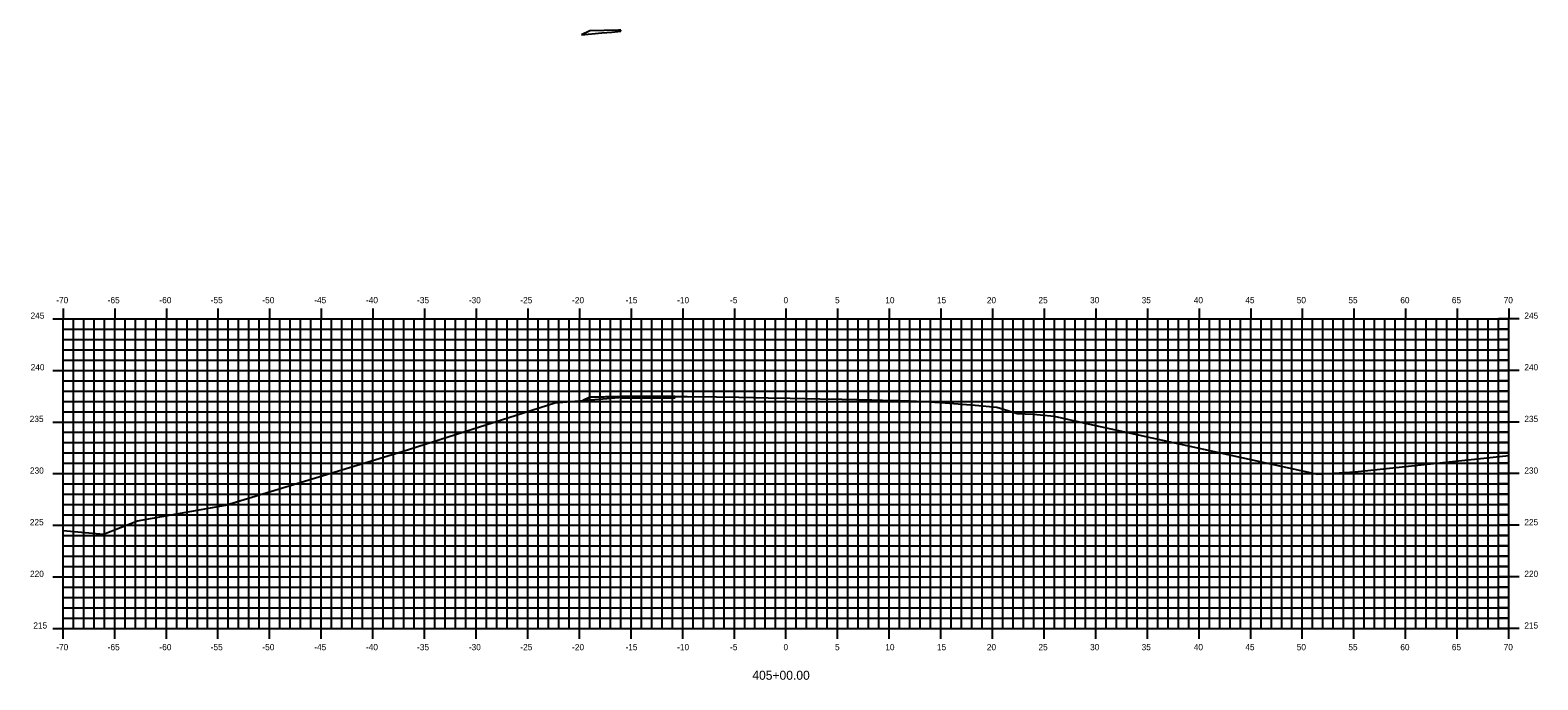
# Model space of a CAD drawing. Extents: x 1160718 to 1173142, y 616002 to 617630.
# Drawn here: x 1167436.7 to 1167582.7, y 617309.8 to 617372.7 of the extents above; entities that cross this region are included whole.
import ezdxf

# ---------------------------------------------------------------- set-up
doc = ezdxf.new("R2010")
doc.units = 0
doc.layers.add('_Construction', color=7, linetype='Continuous')

msp = doc.modelspace()

# ---------------------------------------------------------------- linework, layer by layer
at = {"layer": '_Construction'}
for p, q in [((1167493.63, 617372.66), (1167490.85, 617372.6)), ((1167493.85, 617372.66), (1167493.63, 617372.66)), ((1167493.85, 617372.56), (1167493.85, 617372.66)), ((1167439.85, 617345.72), (1167439.85, 617344.72)), ((1167444.85, 617345.72), (1167444.85, 617344.72)), ((1167449.85, 617345.72), (1167449.85, 617344.72)), ((1167454.85, 617345.72), (1167454.85, 617344.72)), ((1167459.85, 617345.72), (1167459.85, 617344.72)), ((1167464.85, 617345.72), (1167464.85, 617344.72)), ((1167469.85, 617345.72), (1167469.85, 617344.72)), ((1167474.85, 617345.72), (1167474.85, 617344.72)), ((1167479.85, 617345.72), (1167479.85, 617344.72)), ((1167484.85, 617345.72), (1167484.85, 617344.72)), ((1167489.85, 617345.72), (1167489.85, 617344.72)), ((1167494.85, 617345.72), (1167494.85, 617344.72)), ((1167499.85, 617345.72), (1167499.85, 617344.72)), ((1167504.85, 617345.72), (1167504.85, 617344.72)), ((1167509.85, 617345.72), (1167509.85, 617344.72)), ((1167514.85, 617345.72), (1167514.85, 617344.72)), ((1167519.85, 617345.72), (1167519.85, 617344.72)), ((1167524.85, 617345.72), (1167524.85, 617344.72)), ((1167529.85, 617345.72), (1167529.85, 617344.72)), ((1167534.85, 617345.72), (1167534.85, 617344.72)), ((1167539.85, 617345.72), (1167539.85, 617344.72)), ((1167544.85, 617345.72), (1167544.85, 617344.72)), ((1167549.85, 617345.72), (1167549.85, 617344.72)), ((1167554.85, 617345.72), (1167554.85, 617344.72)), ((1167559.85, 617345.72), (1167559.85, 617344.72)), ((1167564.85, 617345.72), (1167564.85, 617344.72)), ((1167569.85, 617345.72), (1167569.85, 617344.72)), ((1167574.85, 617345.72), (1167574.85, 617344.72)), ((1167579.85, 617345.72), (1167579.85, 617344.72)), ((1167438.85, 617344.72), (1167439.85, 617344.72)), ((1167439.85, 617344.72), (1167579.85, 617344.72)), ((1167439.85, 617314.72), (1167439.85, 617344.72)), ((1167439.85, 617314.72), (1167439.85, 617344.72)), ((1167439.85, 617344.72), (1167579.85, 617344.72)), ((1167439.85, 617343.72), (1167579.85, 617343.72)), ((1167439.85, 617343.72), (1167440.85, 617343.72)), ((1167440.85, 617314.72), (1167440.85, 617344.72)), ((1167441.85, 617314.72), (1167441.85, 617344.72)), ((1167442.85, 617314.72), (1167442.85, 617344.72)), ((1167443.85, 617314.72), (1167443.85, 617344.72)), ((1167444.85, 617314.72), (1167444.85, 617344.72)), ((1167445.85, 617314.72), (1167445.85, 617344.72)), ((1167446.85, 617314.72), (1167446.85, 617344.72)), ((1167447.85, 617314.72), (1167447.85, 617344.72)), ((1167448.85, 617314.72), (1167448.85, 617344.72)), ((1167449.85, 617314.72), (1167449.85, 617344.72)), ((1167450.85, 617314.72), (1167450.85, 617344.72)), ((1167451.85, 617314.72), (1167451.85, 617344.72)), ((1167452.85, 617314.72), (1167452.85, 617344.72)), ((1167453.85, 617314.72), (1167453.85, 617344.72)), ((1167454.85, 617314.72), (1167454.85, 617344.72)), ((1167455.85, 617314.72), (1167455.85, 617344.72)), ((1167456.85, 617314.72), (1167456.85, 617344.72)), ((1167457.85, 617314.72), (1167457.85, 617344.72)), ((1167458.85, 617314.72), (1167458.85, 617344.72)), ((1167459.85, 617314.72), (1167459.85, 617344.72)), ((1167460.85, 617314.72), (1167460.85, 617344.72)), ((1167461.85, 617314.72), (1167461.85, 617344.72)), ((1167462.85, 617314.72), (1167462.85, 617344.72)), ((1167463.85, 617314.72), (1167463.85, 617344.72)), ((1167464.85, 617314.72), (1167464.85, 617344.72)), ((1167465.85, 617314.72), (1167465.85, 617344.72)), ((1167466.85, 617314.72), (1167466.85, 617344.72)), ((1167467.85, 617314.72), (1167467.85, 617344.72)), ((1167468.85, 617314.72), (1167468.85, 617344.72)), ((1167469.85, 617314.72), (1167469.85, 617344.72)), ((1167470.85, 617314.72), (1167470.85, 617344.72)), ((1167471.85, 617314.72), (1167471.85, 617344.72)), ((1167472.85, 617314.72), (1167472.85, 617344.72)), ((1167473.85, 617314.72), (1167473.85, 617344.72)), ((1167474.85, 617314.72), (1167474.85, 617344.72)), ((1167475.85, 617314.72), (1167475.85, 617344.72)), ((1167476.85, 617314.72), (1167476.85, 617344.72)), ((1167477.85, 617314.72), (1167477.85, 617344.72)), ((1167478.85, 617314.72), (1167478.85, 617344.72)), ((1167479.85, 617314.72), (1167479.85, 617344.72)), ((1167480.85, 617314.72), (1167480.85, 617344.72)), ((1167481.85, 617314.72), (1167481.85, 617344.72)), ((1167482.85, 617314.72), (1167482.85, 617344.72)), ((1167483.85, 617314.72), (1167483.85, 617344.72)), ((1167484.85, 617314.72), (1167484.85, 617344.72)), ((1167485.85, 617314.72), (1167485.85, 617344.72)), ((1167486.85, 617314.72), (1167486.85, 617344.72)), ((1167487.85, 617314.72), (1167487.85, 617344.72)), ((1167488.85, 617314.72), (1167488.85, 617344.72)), ((1167489.85, 617314.72), (1167489.85, 617344.72)), ((1167490.85, 617314.72), (1167490.85, 617344.72)), ((1167491.85, 617314.72), (1167491.85, 617344.72)), ((1167492.85, 617314.72), (1167492.85, 617344.72)), ((1167493.85, 617314.72), (1167493.85, 617344.72)), ((1167494.85, 617314.72), (1167494.85, 617344.72)), ((1167495.85, 617314.72), (1167495.85, 617344.72)), ((1167496.85, 617314.72), (1167496.85, 617344.72)), ((1167497.85, 617314.72), (1167497.85, 617344.72)), ((1167498.85, 617314.72), (1167498.85, 617344.72)), ((1167499.85, 617314.72), (1167499.85, 617344.72)), ((1167500.85, 617314.72), (1167500.85, 617344.72)), ((1167501.85, 617314.72), (1167501.85, 617344.72)), ((1167502.85, 617314.72), (1167502.85, 617344.72)), ((1167503.85, 617314.72), (1167503.85, 617344.72)), ((1167504.85, 617314.72), (1167504.85, 617344.72)), ((1167505.85, 617314.72), (1167505.85, 617344.72)), ((1167506.85, 617314.72), (1167506.85, 617344.72)), ((1167507.85, 617314.72), (1167507.85, 617344.72)), ((1167508.85, 617314.72), (1167508.85, 617344.72)), ((1167509.85, 617314.72), (1167509.85, 617344.72)), ((1167510.85, 617314.72), (1167510.85, 617344.72)), ((1167511.85, 617314.72), (1167511.85, 617344.72)), ((1167512.85, 617314.72), (1167512.85, 617344.72)), ((1167513.85, 617314.72), (1167513.85, 617344.72)), ((1167514.85, 617314.72), (1167514.85, 617344.72)), ((1167515.85, 617314.72), (1167515.85, 617344.72)), ((1167516.85, 617314.72), (1167516.85, 617344.72)), ((1167517.85, 617314.72), (1167517.85, 617344.72)), ((1167518.85, 617314.72), (1167518.85, 617344.72)), ((1167519.85, 617314.72), (1167519.85, 617344.72)), ((1167520.85, 617314.72), (1167520.85, 617344.72)), ((1167521.85, 617314.72), (1167521.85, 617344.72)), ((1167522.85, 617314.72), (1167522.85, 617344.72)), ((1167523.85, 617314.72), (1167523.85, 617344.72)), ((1167524.85, 617314.72), (1167524.85, 617344.72)), ((1167525.85, 617314.72), (1167525.85, 617344.72)), ((1167526.85, 617314.72), (1167526.85, 617344.72)), ((1167527.85, 617314.72), (1167527.85, 617344.72)), ((1167528.85, 617314.72), (1167528.85, 617344.72)), ((1167529.85, 617314.72), (1167529.85, 617344.72)), ((1167530.85, 617314.72), (1167530.85, 617344.72)), ((1167531.85, 617314.72), (1167531.85, 617344.72)), ((1167532.85, 617314.72), (1167532.85, 617344.72)), ((1167533.85, 617314.72), (1167533.85, 617344.72)), ((1167534.85, 617314.72), (1167534.85, 617344.72)), ((1167535.85, 617314.72), (1167535.85, 617344.72)), ((1167536.85, 617314.72), (1167536.85, 617344.72)), ((1167537.85, 617314.72), (1167537.85, 617344.72)), ((1167538.85, 617314.72), (1167538.85, 617344.72)), ((1167539.85, 617314.72), (1167539.85, 617344.72)), ((1167540.85, 617314.72), (1167540.85, 617344.72)), ((1167541.85, 617314.72), (1167541.85, 617344.72)), ((1167542.85, 617314.72), (1167542.85, 617344.72)), ((1167543.85, 617314.72), (1167543.85, 617344.72)), ((1167544.85, 617314.72), (1167544.85, 617344.72)), ((1167545.85, 617314.72), (1167545.85, 617344.72)), ((1167546.85, 617314.72), (1167546.85, 617344.72)), ((1167547.85, 617314.72), (1167547.85, 617344.72)), ((1167548.85, 617314.72), (1167548.85, 617344.72)), ((1167549.85, 617314.72), (1167549.85, 617344.72)), ((1167550.85, 617314.72), (1167550.85, 617344.72)), ((1167551.85, 617314.72), (1167551.85, 617344.72)), ((1167552.85, 617314.72), (1167552.85, 617344.72)), ((1167553.85, 617314.72), (1167553.85, 617344.72)), ((1167554.85, 617314.72), (1167554.85, 617344.72)), ((1167555.85, 617314.72), (1167555.85, 617344.72)), ((1167556.85, 617314.72), (1167556.85, 617344.72)), ((1167557.85, 617314.72), (1167557.85, 617344.72)), ((1167558.85, 617314.72), (1167558.85, 617344.72)), ((1167559.85, 617314.72), (1167559.85, 617344.72)), ((1167560.85, 617314.72), (1167560.85, 617344.72)), ((1167561.85, 617314.72), (1167561.85, 617344.72)), ((1167562.85, 617314.72), (1167562.85, 617344.72)), ((1167563.85, 617314.72), (1167563.85, 617344.72)), ((1167564.85, 617314.72), (1167564.85, 617344.72)), ((1167565.85, 617314.72), (1167565.85, 617344.72)), ((1167566.85, 617314.72), (1167566.85, 617344.72)), ((1167567.85, 617314.72), (1167567.85, 617344.72)), ((1167568.85, 617314.72), (1167568.85, 617344.72)), ((1167569.85, 617314.72), (1167569.85, 617344.72)), ((1167570.85, 617314.72), (1167570.85, 617344.72)), ((1167571.85, 617314.72), (1167571.85, 617344.72)), ((1167572.85, 617314.72), (1167572.85, 617344.72)), ((1167573.85, 617314.72), (1167573.85, 617344.72)), ((1167574.85, 617314.72), (1167574.85, 617344.72)), ((1167575.85, 617314.72), (1167575.85, 617344.72)), ((1167576.85, 617314.72), (1167576.85, 617344.72)), ((1167577.85, 617314.72), (1167577.85, 617344.72)), ((1167578.85, 617314.72), (1167578.85, 617344.72)), ((1167580.85, 617344.72), (1167578.85, 617344.72)), ((1167579.85, 617343.72), (1167578.85, 617343.72)), ((1167579.85, 617314.72), (1167579.85, 617344.72)), ((1167579.85, 617314.72), (1167579.85, 617344.72)), ((1167439.85, 617342.72), (1167579.85, 617342.72)), ((1167439.85, 617342.72), (1167440.85, 617342.72)), ((1167579.85, 617342.72), (1167578.85, 617342.72)), ((1167439.85, 617341.72), (1167579.85, 617341.72)), ((1167439.85, 617341.72), (1167440.85, 617341.72)), ((1167439.85, 617340.72), (1167579.85, 617340.72)), ((1167439.85, 617340.72), (1167440.85, 617340.72)), ((1167579.85, 617341.72), (1167578.85, 617341.72)), ((1167579.85, 617340.72), (1167578.85, 617340.72)), ((1167438.85, 617339.72), (1167439.85, 617339.72)), ((1167439.85, 617339.72), (1167579.85, 617339.72)), ((1167580.85, 617339.72), (1167578.85, 617339.72)), ((1167439.85, 617338.72), (1167579.85, 617338.72)), ((1167439.85, 617338.72), (1167440.85, 617338.72)), ((1167439.85, 617337.72), (1167579.85, 617337.72)), ((1167439.85, 617337.72), (1167440.85, 617337.72)), ((1167579.85, 617338.72), (1167578.85, 617338.72)), ((1167579.85, 617337.72), (1167578.85, 617337.72)), ((1167439.85, 617336.72), (1167579.85, 617336.72)), ((1167439.85, 617336.72), (1167440.85, 617336.72)), ((1167579.85, 617336.72), (1167578.85, 617336.72)), ((1167438.85, 617334.72), (1167439.85, 617334.72)), ((1167439.85, 617335.72), (1167579.85, 617335.72)), ((1167439.85, 617335.72), (1167440.85, 617335.72)), ((1167439.85, 617334.72), (1167579.85, 617334.72)), ((1167579.85, 617335.72), (1167578.85, 617335.72)), ((1167580.85, 617334.72), (1167578.85, 617334.72)), ((1167439.85, 617333.72), (1167579.85, 617333.72)), ((1167439.85, 617333.72), (1167440.85, 617333.72)), ((1167579.85, 617333.72), (1167578.85, 617333.72)), ((1167439.85, 617332.72), (1167579.85, 617332.72)), ((1167439.85, 617332.72), (1167440.85, 617332.72)), ((1167439.85, 617331.72), (1167579.85, 617331.72)), ((1167439.85, 617331.72), (1167440.85, 617331.72)), ((1167579.85, 617332.72), (1167578.85, 617332.72)), ((1167579.85, 617331.72), (1167578.85, 617331.72)), ((1167439.85, 617330.72), (1167579.85, 617330.72)), ((1167439.85, 617330.72), (1167440.85, 617330.72)), ((1167579.85, 617330.72), (1167578.85, 617330.72)), ((1167438.85, 617329.72), (1167439.85, 617329.72)), ((1167439.85, 617329.72), (1167579.85, 617329.72)), ((1167439.85, 617328.72), (1167579.85, 617328.72)), ((1167439.85, 617328.72), (1167440.85, 617328.72)), ((1167580.85, 617329.72), (1167578.85, 617329.72)), ((1167579.85, 617328.72), (1167578.85, 617328.72)), ((1167439.85, 617327.72), (1167579.85, 617327.72)), ((1167439.85, 617327.72), (1167440.85, 617327.72)), ((1167579.85, 617327.72), (1167578.85, 617327.72)), ((1167439.85, 617326.72), (1167579.85, 617326.72)), ((1167439.85, 617326.72), (1167440.85, 617326.72)), ((1167579.85, 617326.72), (1167578.85, 617326.72)), ((1167438.85, 617324.72), (1167439.85, 617324.72)), ((1167439.85, 617325.72), (1167579.85, 617325.72)), ((1167439.85, 617325.72), (1167440.85, 617325.72)), ((1167439.85, 617324.72), (1167579.85, 617324.72)), ((1167579.85, 617325.72), (1167578.85, 617325.72)), ((1167580.85, 617324.72), (1167578.85, 617324.72)), ((1167439.85, 617323.72), (1167579.85, 617323.72)), ((1167439.85, 617323.72), (1167440.85, 617323.72)), ((1167579.85, 617323.72), (1167578.85, 617323.72)), ((1167439.85, 617322.72), (1167579.85, 617322.72)), ((1167439.85, 617322.72), (1167440.85, 617322.72)), ((1167439.85, 617321.72), (1167579.85, 617321.72)), ((1167439.85, 617321.72), (1167440.85, 617321.72)), ((1167579.85, 617322.72), (1167578.85, 617322.72)), ((1167579.85, 617321.72), (1167578.85, 617321.72)), ((1167439.85, 617320.72), (1167579.85, 617320.72)), ((1167439.85, 617320.72), (1167440.85, 617320.72)), ((1167579.85, 617320.72), (1167578.85, 617320.72)), ((1167438.85, 617319.72), (1167439.85, 617319.72)), ((1167439.85, 617319.72), (1167579.85, 617319.72)), ((1167439.85, 617318.72), (1167579.85, 617318.72)), ((1167439.85, 617318.72), (1167440.85, 617318.72)), ((1167580.85, 617319.72), (1167578.85, 617319.72)), ((1167579.85, 617318.72), (1167578.85, 617318.72)), ((1167439.85, 617317.72), (1167579.85, 617317.72)), ((1167439.85, 617317.72), (1167440.85, 617317.72)), ((1167579.85, 617317.72), (1167578.85, 617317.72)), ((1167439.85, 617316.72), (1167579.85, 617316.72)), ((1167439.85, 617316.72), (1167440.85, 617316.72)), ((1167439.85, 617315.72), (1167579.85, 617315.72)), ((1167439.85, 617315.72), (1167440.85, 617315.72)), ((1167579.85, 617316.72), (1167578.85, 617316.72)), ((1167579.85, 617315.72), (1167578.85, 617315.72)), ((1167438.85, 617314.72), (1167439.85, 617314.72)), ((1167439.85, 617314.72), (1167579.85, 617314.72)), ((1167439.85, 617314.72), (1167579.85, 617314.72)), ((1167439.85, 617313.72), (1167439.85, 617314.72)), ((1167444.85, 617313.72), (1167444.85, 617314.72)), ((1167449.85, 617313.72), (1167449.85, 617314.72)), ((1167454.85, 617313.72), (1167454.85, 617314.72)), ((1167459.85, 617313.72), (1167459.85, 617314.72)), ((1167464.85, 617313.72), (1167464.85, 617314.72)), ((1167469.85, 617313.72), (1167469.85, 617314.72)), ((1167474.85, 617313.72), (1167474.85, 617314.72)), ((1167479.85, 617313.72), (1167479.85, 617314.72)), ((1167484.85, 617313.72), (1167484.85, 617314.72)), ((1167489.85, 617313.72), (1167489.85, 617314.72)), ((1167494.85, 617313.72), (1167494.85, 617314.72)), ((1167499.85, 617313.72), (1167499.85, 617314.72)), ((1167504.85, 617313.72), (1167504.85, 617314.72)), ((1167509.85, 617313.72), (1167509.85, 617314.72)), ((1167514.85, 617313.72), (1167514.85, 617314.72)), ((1167519.85, 617313.72), (1167519.85, 617314.72)), ((1167524.85, 617313.72), (1167524.85, 617314.72)), ((1167529.85, 617313.72), (1167529.85, 617314.72)), ((1167534.85, 617313.72), (1167534.85, 617314.72)), ((1167539.85, 617313.72), (1167539.85, 617314.72)), ((1167544.85, 617313.72), (1167544.85, 617314.72)), ((1167549.85, 617313.72), (1167549.85, 617314.72)), ((1167554.85, 617313.72), (1167554.85, 617314.72)), ((1167559.85, 617313.72), (1167559.85, 617314.72)), ((1167564.85, 617313.72), (1167564.85, 617314.72)), ((1167569.85, 617313.72), (1167569.85, 617314.72)), ((1167574.85, 617313.72), (1167574.85, 617314.72)), ((1167580.85, 617314.72), (1167578.85, 617314.72)), ((1167579.85, 617313.72), (1167579.85, 617314.72))]:
    msp.add_line(p, q, dxfattribs=at)
for points in [[(1167490.85, 617372.6), (1167490.79, 617372.57), (1167490.04, 617372.2)], [(1167490.04, 617372.2), (1167492.03, 617372.39), (1167492.98, 617372.48), (1167493.85, 617372.56)], [(1167490.04, 617372.2), (1167490.04, 617372.2)], [(1167439.85, 617324.2), (1167443.76, 617323.85), (1167447.05, 617325.14), (1167455.59, 617326.68), (1167472.68, 617331.85), (1167487.46, 617336.59), (1167494.05, 617337.11), (1167494.99, 617337.19), (1167495.2, 617337.19), (1167497.43, 617337.18), (1167500.27, 617337.19), (1167503.12, 617337.15), (1167505.27, 617337.12), (1167508.13, 617337.07), (1167510.27, 617337.03), (1167513.14, 617336.97), (1167515.27, 617336.93), (1167518.15, 617336.86), (1167520.27, 617336.8), (1167520.87, 617336.79), (1167521.76, 617336.77), (1167523.26, 617336.69), (1167525.27, 617336.57), (1167528.18, 617336.34), (1167530.27, 617336.17), (1167531.32, 617335.82), (1167532.25, 617335.53), (1167533.79, 617335.49), (1167534.5, 617335.43), (1167535.82, 617335.3), (1167538.95, 617334.57), (1167561.33, 617329.67), (1167564.96, 617329.9), (1167579.85, 617331.48)], [(1167490.18, 617336.8), (1167490.24, 617336.83), (1167490.85, 617337.14), (1167493.62, 617337.19), (1167493.85, 617337.2), (1167494.91, 617337.19), (1167494.99, 617337.19), (1167498.79, 617337.19), (1167499.09, 617337.19)], [(1167490.85, 617337.14), (1167490.18, 617336.8)], [(1167490.85, 617337.14), (1167490.18, 617336.8)], [(1167490.85, 617337.14), (1167490.18, 617336.8)], [(1167490.85, 617337.14), (1167490.18, 617336.8)], [(1167490.85, 617337.14), (1167490.18, 617336.8)], [(1167490.85, 617337.14), (1167490.18, 617336.8)], [(1167490.85, 617337.14), (1167490.18, 617336.8)], [(1167493.85, 617337.2), (1167490.85, 617337.14)], [(1167493.85, 617337.2), (1167490.85, 617337.14)], [(1167499.09, 617337.19), (1167494.99, 617337.19), (1167493.85, 617337.2), (1167493.85, 617337.07), (1167499.09, 617337.06), (1167499.09, 617337.19)], [(1167499.09, 617337.19), (1167494.99, 617337.19), (1167493.85, 617337.2), (1167493.85, 617337.07), (1167499.09, 617337.06), (1167499.09, 617337.19)], [(1167493.85, 617337.2), (1167493.85, 617337.07)], [(1167493.85, 617337.2), (1167493.85, 617337.07)]]:
    msp.add_lwpolyline(points, dxfattribs=at)

# ---------------------------------------------------------------- texts
for s, height, p in [('-70', 0.6, (1167439.19, 617346.22)), ('-65', 0.6, (1167444.17, 617346.22)), ('-60', 0.6, (1167449.18, 617346.22)), ('-55', 0.6, (1167454.15, 617346.22)), ('-50', 0.6, (1167459.15, 617346.22)), ('-45', 0.6, (1167464.17, 617346.22)), ('-40', 0.6, (1167469.18, 617346.22)), ('-35', 0.6, (1167474.13, 617346.22)), ('-30', 0.6, (1167479.14, 617346.22)), ('-25', 0.6, (1167484.13, 617346.22)), ('-20', 0.6, (1167489.14, 617346.22)), ('-15', 0.6, (1167494.31, 617346.22)), ('-10', 0.6, (1167499.31, 617346.22)), ('-5', 0.6, (1167504.44, 617346.22)), ('0', 0.6, (1167509.61, 617346.22)), ('5', 0.6, (1167514.6, 617346.22)), ('10', 0.6, (1167519.47, 617346.22)), ('15', 0.6, (1167524.47, 617346.22)), ('20', 0.6, (1167529.3, 617346.22)), ('25', 0.6, (1167534.3, 617346.22)), ('30', 0.6, (1167539.3, 617346.22)), ('35', 0.6, (1167544.29, 617346.22)), ('40', 0.6, (1167549.34, 617346.22)), ('45', 0.6, (1167554.33, 617346.22)), ('50', 0.6, (1167559.31, 617346.22)), ('55', 0.6, (1167564.31, 617346.22)), ('60', 0.6, (1167569.34, 617346.22)), ('65', 0.6, (1167574.33, 617346.22)), ('70', 0.6, (1167579.35, 617346.22)), ('245', 0.6, (1167436.7, 617344.72)), ('245', 0.6, (1167581.35, 617344.72)), ('240', 0.6, (1167436.71, 617339.72)), ('240', 0.6, (1167581.35, 617339.72)), ('235', 0.6, (1167436.62, 617334.72)), ('235', 0.6, (1167581.35, 617334.72)), ('230', 0.6, (1167436.64, 617329.72)), ('230', 0.6, (1167581.35, 617329.72)), ('225', 0.6, (1167436.63, 617324.72)), ('225', 0.6, (1167581.35, 617324.72)), ('220', 0.6, (1167436.65, 617319.72)), ('220', 0.6, (1167581.35, 617319.72)), ('215', 0.6, (1167436.97, 617314.72)), ('215', 0.6, (1167581.35, 617314.72)), ('-70', 0.6, (1167439.19, 617312.62)), ('-65', 0.6, (1167444.17, 617312.62)), ('-60', 0.6, (1167449.18, 617312.62)), ('-55', 0.6, (1167454.15, 617312.62)), ('-50', 0.6, (1167459.15, 617312.62)), ('-45', 0.6, (1167464.17, 617312.62)), ('-40', 0.6, (1167469.18, 617312.62)), ('-35', 0.6, (1167474.13, 617312.62)), ('-30', 0.6, (1167479.14, 617312.62)), ('-25', 0.6, (1167484.13, 617312.62)), ('-20', 0.6, (1167489.14, 617312.62)), ('-15', 0.6, (1167494.31, 617312.62)), ('-10', 0.6, (1167499.31, 617312.62)), ('-5', 0.6, (1167504.44, 617312.62)), ('0', 0.6, (1167509.61, 617312.62)), ('5', 0.6, (1167514.6, 617312.62)), ('10', 0.6, (1167519.47, 617312.62)), ('15', 0.6, (1167524.47, 617312.62)), ('20', 0.6, (1167529.3, 617312.62)), ('25', 0.6, (1167534.3, 617312.62)), ('30', 0.6, (1167539.3, 617312.62)), ('35', 0.6, (1167544.29, 617312.62)), ('40', 0.6, (1167549.34, 617312.62)), ('45', 0.6, (1167554.33, 617312.62)), ('50', 0.6, (1167559.31, 617312.62)), ('55', 0.6, (1167564.31, 617312.62)), ('60', 0.6, (1167569.34, 617312.62)), ('65', 0.6, (1167574.33, 617312.62)), ('70', 0.6, (1167579.35, 617312.62)), ('405+00.00', 0.875, (1167506.59, 617309.76))]:
    msp.add_text(s, height=height, dxfattribs=at).set_placement(p)

doc.saveas('drawing.dxf')
